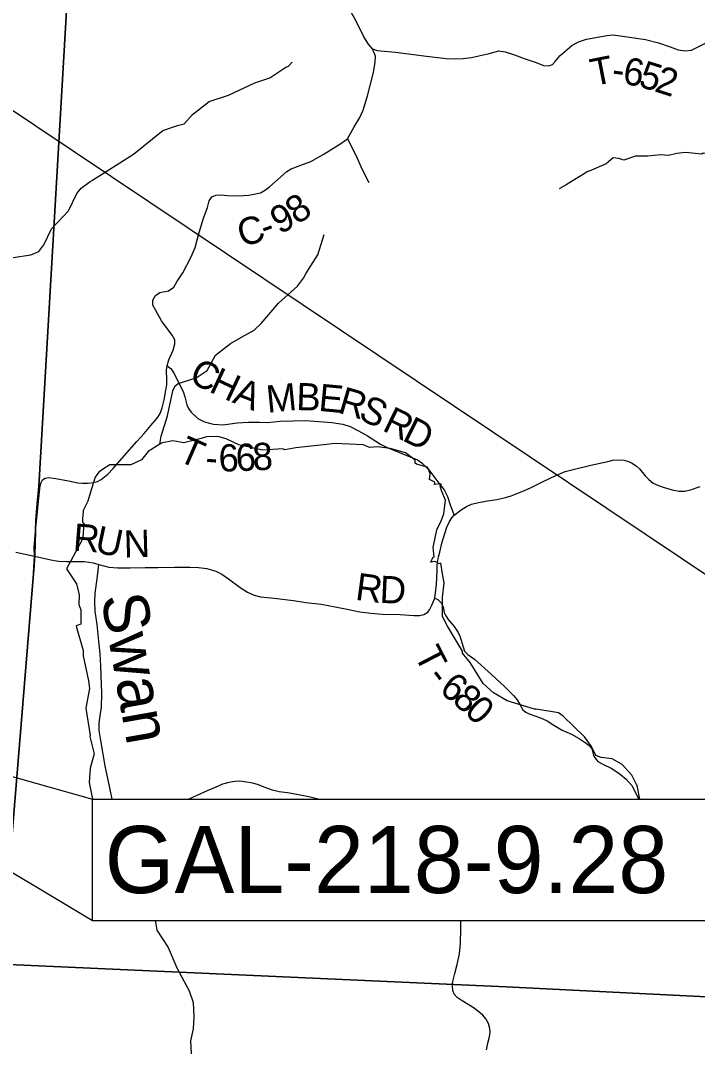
# Model space of a CAD drawing. Extents: x -1.8 to 75.7, y -2 to 25.
# Drawn here: x 6.292 to 7.704, y 16.983 to 19.123 of the extents above; entities that cross this region are included whole.
import ezdxf

# ---------------------------------------------------------------- set-up
doc = ezdxf.new("R2010")
doc.units = 0
for name, color, linetype in [('GM_X_County_Road', 7, 'Continuous'), ('GM_X_County_Road_Text', 7, 'Continuous'), ('GM_X_Minor_River', 7, 'Continuous'), ('GM_X_Minor_River_Text', 7, 'Continuous'), ('GM_X_Township', 7, 'Continuous'), ('GM_X_Township_Road', 7, 'Continuous'), ('GM_X_Township_Road_Text', 7, 'Continuous'), ('GM_X_Township_ROW', 7, 'Continuous'), ('TX_P_1', 7, 'Continuous')]:
    doc.layers.add(name, color=color, linetype=linetype)

msp = doc.modelspace()

# ---------------------------------------------------------------- linework, layer by layer
at = {"layer": 'GM_X_County_Road'}
for points in [[(6.3249, 18.0793), (6.3262, 18.0909), (6.3291, 18.1199), (6.3328, 18.1523), (6.3345, 18.1594), (6.3372, 18.1645), (6.3431, 18.1682), (6.3502, 18.1697), (6.3655, 18.1675), (6.3915, 18.1626), (6.4115, 18.1587), (6.4207, 18.158), (6.4328, 18.1581), (6.4433, 18.1589), (6.4521, 18.1613), (6.4602, 18.1653), (6.4735, 18.1766), (6.4847, 18.1883), (6.5088, 18.2156), (6.5341, 18.245), (6.5495, 18.2615), (6.5638, 18.2782), (6.5765, 18.2931), (6.5829, 18.3032), (6.5873, 18.3152), (6.591, 18.3319), (6.5949, 18.352), (6.5967, 18.3628), (6.5967, 18.3734), (6.5962, 18.3938), (6.5977, 18.4028), (6.6012, 18.4147), (6.6103, 18.4354), (6.6137, 18.4486), (6.6134, 18.4565), (6.6081, 18.4666), (6.5858, 18.4967), (6.5738, 18.5178), (6.5678, 18.5294), (6.5675, 18.5392), (6.5732, 18.5492), (6.5826, 18.5552), (6.6005, 18.5593), (6.6112, 18.5665), (6.6181, 18.5778), (6.6301, 18.5964), (6.648, 18.63), (6.6559, 18.6492), (6.6631, 18.6759), (6.6728, 18.7083), (6.6819, 18.7328), (6.6854, 18.747), (6.6908, 18.7548), (6.6989, 18.7586), (6.7099, 18.7592), (6.7234, 18.7576), (6.7461, 18.757), (6.7678, 18.7583), (6.7787, 18.7604), (6.7926, 18.7633), (6.803, 18.7699), (6.8111, 18.7759), (6.8473, 18.8079), (6.8561, 18.8136), (6.8768, 18.8208), (6.8976, 18.8287), (6.9234, 18.8431), (6.9582, 18.8648), (6.974, 18.8758), (6.9878, 18.901), (6.9997, 18.9205), (7.007, 18.9355), (7.0158, 18.9654), (7.0283, 19.0144), (7.0315, 19.0358), (7.0327, 19.0484), (7.0261, 19.0638), (7.0177, 19.0732), (7.0084, 19.0887), (6.9919, 19.1211), (6.9826, 19.1385)], [(6.321, 18.0052), (6.3549, 17.9976), (6.3709, 17.9954), (6.3878, 17.9942), (6.4072, 17.9947), (6.4249, 17.9944), (6.4435, 17.9917), (6.4553, 17.9883), (6.4757, 17.9827), (6.4946, 17.9809), (6.5201, 17.9812), (6.552, 17.9817), (6.5781, 17.982), (6.6129, 17.9827), (6.6448, 17.9829), (6.6628, 17.9822), (6.6807, 17.9796), (6.6989, 17.9744), (6.7117, 17.968), (6.7259, 17.9581), (6.7498, 17.9404), (6.7654, 17.9307), (6.7789, 17.9245), (6.7921, 17.9207), (6.821, 17.9177), (6.8616, 17.9129), (6.8872, 17.9089), (6.9191, 17.9051), (6.9484, 17.8999), (6.973, 17.895), (6.9997, 17.8893), (7.0224, 17.8865), (7.0472, 17.8848), (7.0842, 17.8836), (7.1123, 17.8817), (7.1239, 17.8815), (7.1333, 17.8836), (7.1414, 17.8886), (7.1451, 17.8938), (7.1503, 17.9035), (7.1562, 17.9177), (7.1594, 17.9464), (7.1612, 17.9758), (7.1612, 17.9874), (7.1641, 18.0039), (7.1666, 18.0141), (7.1711, 18.0324), (7.1773, 18.0528), (7.1813, 18.0662), (7.1868, 18.0777), (7.1917, 18.0856), (7.1964, 18.0912), (7.2115, 18.1025), (7.222, 18.109), (7.2329, 18.1138), (7.2471, 18.1176), (7.2665, 18.1206), (7.2857, 18.1237), (7.3036, 18.1279), (7.3155, 18.1315), (7.3399, 18.1409), (7.3558, 18.1478), (7.3824, 18.1613), (7.4089, 18.1736), (7.4282, 18.1822), (7.4452, 18.1866), (7.4819, 18.1952), (7.5175, 18.2032), (7.528, 18.2057), (7.5402, 18.2068), (7.5513, 18.2057), (7.5603, 18.2032), (7.5683, 18.1998), (7.5769, 18.1935), (7.5836, 18.1877), (7.5955, 18.1734), (7.6029, 18.1654), (7.6121, 18.1577), (7.6234, 18.1527), (7.6325, 18.1493), (7.6518, 18.144), (7.6662, 18.1411), (7.678, 18.1413), (7.6901, 18.1441), (7.7101, 18.1505)], [(6.3188, 17.9692), (6.3196, 17.9825), (6.321, 18.0052), (6.3198, 18.0244), (6.3226, 18.0577), (6.3249, 18.0793)], [(6.2815, 18.0136), (6.321, 18.0052)], [(6.483, 17.499), (6.4779, 17.5225), (6.4685, 17.5679), (6.4592, 17.6209), (6.4555, 17.6422), (6.4558, 17.657), (6.458, 17.6729), (6.4609, 17.6889), (6.4614, 17.7196), (6.4602, 17.7566), (6.459, 17.7767), (6.4575, 17.8015), (6.455, 17.8283), (6.4514, 17.8629), (6.4474, 17.8906), (6.4465, 17.91), (6.4474, 17.9282), (6.4516, 17.9584), (6.4553, 17.9883)], [(6.9129, 17.499), (6.8932, 17.5033), (6.8684, 17.5082), (6.8487, 17.5117), (6.8311, 17.5141), (6.8173, 17.5173), (6.7999, 17.5237), (6.7879, 17.5284), (6.7766, 17.532), (6.7589, 17.535), (6.7491, 17.536), (6.739, 17.5355), (6.7265, 17.5333), (6.7128, 17.5298), (6.6975, 17.5232), (6.6811, 17.5161), (6.6595, 17.506), (6.643, 17.499)], [(7.1934, 17.1144), (7.1938, 17.1187), (7.198, 17.1349), (7.2031, 17.1536), (7.2076, 17.1761), (7.21, 17.1982), (7.2108, 17.2282), (7.2108, 17.2447)], [(7.2638, 16.9759), (7.2667, 16.9899), (7.2704, 17.0031), (7.2714, 17.0124), (7.2711, 17.0201), (7.2682, 17.0308), (7.263, 17.0405), (7.2564, 17.0483), (7.2385, 17.0625), (7.213, 17.0782), (7.2029, 17.0851), (7.1968, 17.0922), (7.1938, 17.0998), (7.1928, 17.1091), (7.1932, 17.1122), (7.1934, 17.1144)]]:
    msp.add_lwpolyline(points, dxfattribs=at)
at = {"layer": 'GM_X_Minor_River'}
msp.add_line((7.5839, 17.499), (7.5783, 17.5272), dxfattribs=at)
for points in [[(6.2759, 18.6286), (6.3131, 18.6339), (6.3296, 18.641), (6.3402, 18.6547), (6.3559, 18.6884), (6.3919, 18.7259), (6.4088, 18.7622), (6.4178, 18.773), (6.4368, 18.7872), (6.4418, 18.7901), (6.527, 18.8439), (6.5886, 18.8936), (6.6191, 18.9036), (6.6328, 18.9074), (6.6504, 18.927), (6.6852, 18.9536), (6.7257, 18.9671), (6.7809, 18.993), (6.8119, 19.0034), (6.8454, 19.0252), (6.8508, 19.0277), (6.8588, 19.0362)], [(7.8346, 18.7875), (7.8274, 18.8035), (7.8164, 18.8179), (7.7805, 18.8304), (7.7586, 18.8383), (7.7276, 18.842), (7.7208, 18.8454), (7.7162, 18.8462), (7.7132, 18.8443), (7.6796, 18.8476), (7.6614, 18.8453), (7.6437, 18.8411), (7.6274, 18.8425), (7.6006, 18.8398), (7.5749, 18.8398), (7.5507, 18.8317), (7.5401, 18.8351), (7.5284, 18.8366), (7.5136, 18.8237), (7.4785, 18.8088), (7.4755, 18.8076), (7.4301, 18.7798), (7.4154, 18.7714)], [(6.5824, 18.2391), (6.5848, 18.2557), (6.5986, 18.2981), (6.6096, 18.3502), (6.6144, 18.3611), (6.6206, 18.3658), (6.658, 18.3775), (6.6812, 18.3927), (6.6984, 18.4248), (6.7297, 18.4489), (6.7528, 18.4626), (6.779, 18.477), (6.7941, 18.4905), (6.8298, 18.5331), (6.8698, 18.5686), (6.882, 18.5857), (6.888, 18.5958), (6.9122, 18.6341), (6.9252, 18.6762)], [(6.7964, 18.2267), (6.7472, 18.238), (6.7208, 18.2504), (6.7034, 18.2553), (6.6796, 18.2545), (6.6686, 18.2507), (6.6327, 18.2419), (6.6093, 18.2464), (6.5882, 18.2416)], [(6.5886, 18.2416), (6.5858, 18.2414), (6.5824, 18.2391), (6.5583, 18.2238), (6.5439, 18.2067), (6.5219, 18.1963)], [(7.1686, 17.9906), (7.163, 17.9892), (7.1618, 17.9922), (7.1565, 17.9941), (7.1478, 17.9929), (7.1527, 18.004), (7.155, 18.0032), (7.1531, 18.0237), (7.1606, 18.0602), (7.1697, 18.0793), (7.175, 18.0941), (7.1783, 18.1226), (7.1707, 18.1401), (7.1677, 18.1515), (7.1692, 18.1561), (7.1552, 18.1549), (7.1564, 18.1576), (7.156, 18.1602), (7.1454, 18.1655), (7.1465, 18.1773), (7.1427, 18.1864), (7.1412, 18.191), (7.1181, 18.1974), (7.1155, 18.1993), (7.1155, 18.2057), (7.095, 18.2213), (7.0633, 18.2303), (7.0368, 18.2333), (7.0202, 18.2325), (7.0073, 18.2374), (6.9472, 18.2407), (6.9306, 18.2384), (6.9242, 18.2376), (6.8663, 18.2314), (6.8429, 18.2275), (6.8391, 18.2294), (6.7964, 18.2267)], [(6.5219, 18.1963), (6.4778, 18.1959), (6.4649, 18.1875), (6.4551, 18.181), (6.4472, 18.1704), (6.4396, 18.146), (6.4321, 18.1205), (6.4223, 18.1011), (6.4216, 18.0893), (6.4212, 18.0863), (6.4212, 18.076), (6.4235, 18.0745), (6.4216, 18.0445), (6.4205, 18.0399)], [(6.4205, 18.0399), (6.3877, 17.9794), (6.4081, 17.9479), (6.4142, 17.9251), (6.4134, 17.9045), (6.4172, 17.8935), (6.4176, 17.8639), (6.4101, 17.8612), (6.4074, 17.8593), (6.4226, 17.8088), (6.4226, 17.7974), (6.4336, 17.7453), (6.4355, 17.7294), (6.4303, 17.7039), (6.428, 17.6883), (6.4368, 17.6313), (6.4364, 17.6294), (6.4455, 17.5929), (6.4372, 17.5636), (6.4346, 17.5336), (6.4418, 17.499)], [(7.4924, 17.59), (7.4832, 17.6086), (7.4684, 17.6287), (7.4238, 17.6716), (7.4143, 17.6788), (7.3678, 17.6867), (7.364, 17.6866), (7.3073, 17.7036), (7.2789, 17.7203), (7.257, 17.7396), (7.2301, 17.7837), (7.2138, 17.8034), (7.2138, 17.8076), (7.1828, 17.8592), (7.1722, 17.8797), (7.1725, 17.9192), (7.1759, 17.95), (7.1721, 17.969), (7.1686, 17.9906)], [(7.5783, 17.5272), (7.577, 17.529), (7.5675, 17.5484), (7.5475, 17.5711), (7.5263, 17.5825), (7.5032, 17.5855), (7.4924, 17.59)], [(6.5731, 17.2447), (6.5733, 17.2424), (6.5763, 17.2257), (6.5994, 17.1892), (6.618, 17.1471), (6.6437, 17.0992), (6.6521, 17.0749), (6.6536, 17.0449), (6.6521, 17.0198), (6.6465, 16.9943), (6.6476, 16.9681), (6.6594, 16.9552), (6.662, 16.9419), (6.656, 16.9157), (6.6564, 16.9134), (6.6466, 16.875), (6.6285, 16.8256), (6.6278, 16.7898), (6.6376, 16.7697), (6.6702, 16.7264), (6.6967, 16.6836), (6.7091, 16.6741), (6.7375, 16.6269)]]:
    msp.add_lwpolyline(points, dxfattribs=at)
at = {"layer": 'GM_X_Township'}
for points in [[(2.1, 17.3659), (3.1354, 17.3103), (3.6863, 17.2831), (4.4195, 17.2469), (4.6712, 17.2345), (5.2191, 17.2074), (5.4813, 17.1939), (6.252, 17.1543), (6.3199, 17.9861), (6.3212, 18.0078), (6.3226, 18.0577), (6.3233, 18.0805), (6.3259, 18.1065), (6.3299, 18.1515), (6.3889, 19.1678), (6.4185, 19.6642), (6.4493, 20.1816), (6.4874, 20.9)], [(6.4874, 20.9), (6.4493, 20.1816), (6.4185, 19.6642), (6.3889, 19.1678), (6.3299, 18.1515), (6.3259, 18.1065), (6.3233, 18.0805), (6.3226, 18.0577), (6.3212, 18.0078), (6.3199, 17.9861), (6.252, 17.1543), (7.1962, 17.1121), (7.3049, 17.1072), (8.4894, 17.0481), (8.8908, 17.028), (8.9, 17.0276)], [(8.9, 17.0276), (8.8908, 17.028), (8.4894, 17.0481), (7.3049, 17.1072), (7.1962, 17.1121), (6.252, 17.1543), (6.2265, 16.7539), (6.1898, 16.179), (6.1707, 15.8638), (6.1259, 15.1242), (6.1136, 14.9242), (6.0891, 14.525), (6.0631, 14.1)]]:
    msp.add_lwpolyline(points, dxfattribs=at)
at = {"layer": 'GM_X_Township_Road'}
for points in [[(7.0261, 19.0638), (7.0362, 19.06), (7.0739, 19.0566), (7.1333, 19.049), (7.1799, 19.0437), (7.199, 19.0431), (7.2151, 19.0434), (7.2327, 19.0456), (7.2694, 19.0541), (7.2896, 19.0594), (7.3028, 19.0578), (7.3226, 19.0512), (7.3424, 19.0437), (7.3678, 19.0349), (7.3829, 19.0292), (7.3933, 19.0283), (7.4015, 19.0308), (7.4074, 19.0374), (7.4181, 19.05), (7.4423, 19.0704), (7.4558, 19.0783), (7.4728, 19.0842), (7.5149, 19.0918), (7.5281, 19.093), (7.553, 19.0896), (7.5957, 19.0833), (7.6231, 19.0764), (7.6476, 19.0676), (7.6642, 19.0619), (7.6787, 19.0594), (7.6919, 19.061), (7.7029, 19.0665), (7.7369, 19.0841)], [(6.5977, 18.4028), (6.6059, 18.3964), (6.6114, 18.3874), (6.6309, 18.349), (6.6347, 18.3376), (6.6389, 18.3211), (6.642, 18.3133), (6.6477, 18.3058), (6.6619, 18.2926), (6.6756, 18.2858), (6.6863, 18.2827), (6.694, 18.281), (6.7142, 18.2798), (6.7437, 18.2835), (6.7677, 18.285), (6.7901, 18.2848), (6.8067, 18.284), (6.8331, 18.2871), (6.8608, 18.2879), (6.8868, 18.2882), (6.9141, 18.2867), (6.9415, 18.2844), (6.9644, 18.281), (6.9793, 18.276), (6.9971, 18.2668), (7.0156, 18.2567), (7.0429, 18.2391), (7.0557, 18.2326), (7.0945, 18.2172), (7.1198, 18.2063), (7.1293, 18.2), (7.1437, 18.1854), (7.1643, 18.1581), (7.1758, 18.1438), (7.1826, 18.1302), (7.1891, 18.1107), (7.1964, 18.0912)], [(7.1562, 17.9177), (7.1624, 17.9151), (7.1697, 17.9082), (7.1733, 17.8995), (7.1759, 17.8883), (7.1792, 17.8813), (7.1844, 17.8737), (7.1967, 17.859), (7.2047, 17.846), (7.209, 17.8373), (7.2125, 17.8252), (7.2182, 17.8077), (7.2253, 17.8004), (7.239, 17.7905), (7.2742, 17.7585), (7.3026, 17.7332), (7.3203, 17.715), (7.3279, 17.7057), (7.3355, 17.6926), (7.3402, 17.6852), (7.3464, 17.6803), (7.353, 17.6765), (7.3771, 17.6684), (7.3908, 17.6623), (7.4045, 17.6533), (7.422, 17.6427), (7.4412, 17.6342), (7.4573, 17.6254), (7.4698, 17.6171), (7.4781, 17.6105), (7.484, 17.6038), (7.4874, 17.5901), (7.4908, 17.584), (7.4965, 17.5774), (7.5081, 17.5713), (7.5244, 17.563), (7.5405, 17.5528), (7.5559, 17.5401), (7.5677, 17.527), (7.5823, 17.499)]]:
    msp.add_lwpolyline(points, dxfattribs=at)
at = {"layer": 'GM_X_Township_ROW'}
msp.add_lwpolyline([(6.974, 18.8758), (6.9913, 18.8416), (7.0045, 18.812), (7.0186, 18.785)], dxfattribs=at)
at = {"layer": 'TX_P_1'}
msp.add_line((-1.8436, 24.3711), (37.5745, -2.0199), dxfattribs=at)
msp.add_lwpolyline([(6.4418, 17.2447), (5.6402, 17.7249), (6.4418, 17.499)], dxfattribs=at)
msp.add_lwpolyline([(6.4418, 17.499), (7.7429, 17.499), (7.7429, 17.2447), (6.4418, 17.2447)], close=True, dxfattribs=at)

# ---------------------------------------------------------------- texts
at = {"layer": 'GM_X_County_Road_Text'}
for s, rotation, p in [('8', 34.5343, (6.8692, 18.6959)), ('9', 28.05, (6.8323, 18.6758)), ('C', 16.0435, (6.7535, 18.6499)), ('-', 20.2663, (6.8027, 18.6643)), ('R', 355.5284, (6.3999, 18.0174)), ('U', 348.12, (6.4445, 18.014)), ('N', 1.5663, (6.5077, 18.0025)), ('R', 352.3865, (6.9886, 17.9148)), ('D', 357.4753, (7.0402, 17.9082))]:
    msp.add_text(s, height=0.0568, rotation=rotation, dxfattribs=at).set_placement(p)
at = {"layer": 'GM_X_Minor_River_Text'}
msp.add_text('Swan', height=0.09471, rotation=280.0039, dxfattribs=at).set_placement((6.4594, 17.9207))
at = {"layer": 'GM_X_Township_Road_Text'}
for s, rotation, p in [('T', 11.1049, (7.4869, 18.9857)), ('6', 350.9543, (7.5465, 18.9909)), ('5', 342.8561, (7.579, 18.9859)), ('2', 342.4718, (7.6124, 18.9756)), ('-', 352.8818, (7.5239, 18.9937)), ('C', 334.8489, (6.6406, 18.3694)), ('H', 334.8614, (6.6828, 18.3496)), ('A', 338.441, (6.7316, 18.3268)), ('M', 5.6603, (6.8071, 18.3044)), ('B', 357.9564, (6.8664, 18.3104)), ('E', 354.6762, (6.9122, 18.3088)), ('R', 343.6638, (6.9517, 18.3054)), ('S', 334.1447, (6.9941, 18.2932)), ('R', 333.7073, (7.0442, 18.2687)), ('D', 333.2509, (7.086, 18.2481)), ('T', 336.4666, (6.6171, 18.2057)), ('6', 1.1802, (6.7054, 18.1818)), ('6', 2.5747, (6.7419, 18.1825)), ('8', 2.9936, (6.7773, 18.1841)), ('-', 355.5144, (6.676, 18.1838)), ('T', 297.2569, (7.1121, 17.7999)), ('-', 307.6766, (7.1376, 17.7526)), ('6', 322.5593, (7.1632, 17.7228)), ('8', 317.831, (7.1901, 17.7024)), ('0', 316.5439, (7.2158, 17.6791))]:
    msp.add_text(s, height=0.0568, rotation=rotation, dxfattribs=at).set_placement(p)
at = {"layer": 'TX_P_1'}
msp.add_text('GAL-218-9.28', height=0.14, dxfattribs=at).set_placement((6.4673, 17.3028))

doc.saveas('drawing.dxf')
